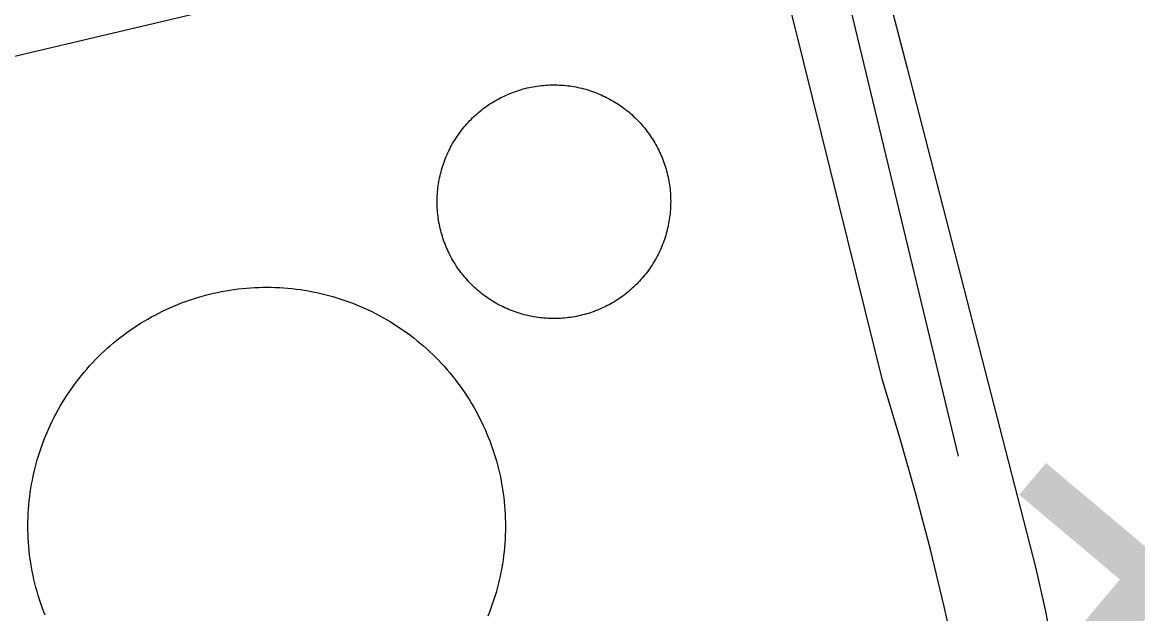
# Model space of a CAD drawing. Extents: x 3651524 to 3689615, y 505651 to 531377.
# Drawn here: x 3675812.9 to 3676070.7, y 514449.4 to 514586 of the extents above; entities that cross this region are included whole.
import ezdxf

# ---------------------------------------------------------------- set-up
doc = ezdxf.new("R2010")
doc.units = 0
for name, color, linetype in [('V-DOMW-TANK', 7, 'Continuous'), ('V-RAIL-TRAK', 7, 'Continuous'), ('V-SURV-IDEN', 7, 'Continuous'), ('V-UTIL-LINE', 7, 'Continuous')]:
    doc.layers.add(name, color=color, linetype=linetype)

msp = doc.modelspace()

# ---------------------------------------------------------------- linework, layer by layer
at = {"layer": 'V-DOMW-TANK'}
for points in [[(3675909.072, 514548.702), (3675909.148, 514549.167), (3675909.234, 514549.63), (3675909.326, 514550.093), (3675909.427, 514550.552), (3675909.535, 514551.01), (3675909.652, 514551.467), (3675909.775, 514551.922), (3675909.908, 514552.374), (3675910.047, 514552.825), (3675910.197, 514553.271), (3675910.352, 514553.716), (3675910.516, 514554.158), (3675910.686, 514554.596), (3675910.866, 514555.033), (3675911.053, 514555.465), (3675911.245, 514555.895), (3675911.448, 514556.321), (3675911.657, 514556.743), (3675911.872, 514557.16), (3675912.093, 514557.576), (3675912.327, 514557.988), (3675912.564, 514558.393), (3675912.812, 514558.797), (3675913.062, 514559.192), (3675913.32, 514559.587), (3675913.584, 514559.976), (3675913.858, 514560.361), (3675914.137, 514560.742), (3675914.422, 514561.115), (3675914.715, 514561.486), (3675915.014, 514561.85), (3675915.317, 514562.209), (3675915.628, 514562.565), (3675915.945, 514562.911), (3675916.271, 514563.255), (3675916.599, 514563.591), (3675916.932, 514563.923), (3675917.275, 514564.249), (3675917.621, 514564.568), (3675917.971, 514564.881), (3675918.329, 514565.187), (3675918.692, 514565.49), (3675919.058, 514565.782), (3675919.429, 514566.071), (3675919.81, 514566.354), (3675920.193, 514566.628), (3675920.58, 514566.897), (3675920.971, 514567.159), (3675921.371, 514567.413), (3675921.77, 514567.661), (3675922.175, 514567.9), (3675922.583, 514568.134), (3675922.997, 514568.359), (3675923.414, 514568.578), (3675923.834, 514568.791), (3675924.26, 514568.994), (3675924.688, 514569.19), (3675925.118, 514569.381), (3675925.555, 514569.563), (3675925.993, 514569.737), (3675926.433, 514569.903), (3675926.876, 514570.061), (3675927.322, 514570.212), (3675927.771, 514570.356), (3675928.223, 514570.491), (3675928.674, 514570.618), (3675929.132, 514570.739), (3675929.589, 514570.849), (3675930.05, 514570.954), (3675930.511, 514571.048), (3675930.974, 514571.136), (3675931.438, 514571.216), (3675931.903, 514571.285), (3675932.37, 514571.349), (3675932.839, 514571.404), (3675933.308, 514571.451), (3675933.777, 514571.49), (3675934.246, 514571.519), (3675934.717, 514571.541), (3675935.188, 514571.556), (3675935.659, 514571.562), (3675936.128, 514571.558), (3675936.601, 514571.548), (3675937.073, 514571.529), (3675937.544, 514571.503), (3675938.013, 514571.466), (3675938.482, 514571.423), (3675938.951, 514571.371), (3675939.417, 514571.31), (3675939.884, 514571.242), (3675940.349, 514571.167), (3675940.81, 514571.083), (3675941.275, 514570.991), (3675941.734, 514570.89), (3675942.193, 514570.782), (3675942.649, 514570.665), (3675943.104, 514570.54), (3675943.556, 514570.405), (3675944.005, 514570.268), (3675944.454, 514570.12)], [(3675944.454, 514570.12), (3675944.896, 514569.965), (3675945.34, 514569.801), (3675945.779, 514569.629), (3675946.215, 514569.45), (3675946.647, 514569.264), (3675947.077, 514569.07), (3675947.503, 514568.869), (3675947.925, 514568.66), (3675948.343, 514568.443), (3675948.758, 514568.22), (3675949.168, 514567.992), (3675949.576, 514567.751), (3675949.979, 514567.507), (3675950.376, 514567.255), (3675950.77, 514566.997), (3675951.161, 514566.731), (3675951.544, 514566.458), (3675951.923, 514566.18), (3675952.297, 514565.893), (3675952.668, 514565.602), (3675953.033, 514565.303), (3675953.391, 514564.998), (3675953.745, 514564.687), (3675954.093, 514564.369), (3675954.438, 514564.048), (3675954.773, 514563.718), (3675955.105, 514563.382), (3675955.431, 514563.042), (3675955.75, 514562.696), (3675956.064, 514562.344), (3675956.371, 514561.988), (3675956.672, 514561.625), (3675956.967, 514561.256), (3675957.254, 514560.884), (3675957.536, 514560.505), (3675957.811, 514560.124), (3675958.079, 514559.737), (3675958.339, 514559.342), (3675958.595, 514558.948), (3675958.843, 514558.547), (3675959.082, 514558.141), (3675959.316, 514557.734), (3675959.541, 514557.318), (3675959.76, 514556.902), (3675959.973, 514556.478), (3675960.176, 514556.057), (3675960.373, 514555.629), (3675960.563, 514555.196), (3675960.745, 514554.762), (3675960.919, 514554.324), (3675961.085, 514553.884), (3675961.243, 514553.437), (3675961.395, 514552.993), (3675961.536, 514552.542), (3675961.673, 514552.094), (3675961.8, 514551.639), (3675961.921, 514551.184), (3675962.032, 514550.724), (3675962.136, 514550.267), (3675962.23, 514549.806), (3675962.318, 514549.343), (3675962.398, 514548.878), (3675962.468, 514548.411), (3675962.531, 514547.944), (3675962.587, 514547.477), (3675962.634, 514547.008), (3675962.668, 514546.539), (3675962.701, 514546.068), (3675962.724, 514545.597), (3675962.738, 514545.126), (3675962.744, 514544.655), (3675962.74, 514544.184), (3675962.728, 514543.713), (3675962.711, 514543.242), (3675962.685, 514542.773), (3675962.648, 514542.302), (3675962.605, 514541.833), (3675962.554, 514541.366), (3675962.492, 514540.899), (3675962.425, 514540.432), (3675962.349, 514539.967), (3675962.265, 514539.505), (3675962.173, 514539.042), (3675962.072, 514538.581), (3675961.964, 514538.122), (3675961.847, 514537.665), (3675961.722, 514537.213), (3675961.589, 514536.76), (3675961.45, 514536.31), (3675961.302, 514535.863), (3675961.147, 514535.419), (3675960.983, 514534.976), (3675960.811, 514534.538), (3675960.633, 514534.102), (3675960.446, 514533.666), (3675960.252, 514533.24), (3675960.051, 514532.814), (3675959.842, 514532.392), (3675959.625, 514531.972), (3675959.402, 514531.558)], [(3675936.311, 514517.579), (3675935.838, 514517.573), (3675935.367, 514517.575), (3675934.896, 514517.587), (3675934.424, 514517.605), (3675933.955, 514517.632), (3675933.484, 514517.667), (3675933.015, 514517.712), (3675932.546, 514517.763), (3675932.08, 514517.822), (3675931.615, 514517.89), (3675931.152, 514517.968), (3675930.685, 514518.052), (3675930.224, 514518.144), (3675929.763, 514518.244), (3675929.304, 514518.353), (3675928.848, 514518.47), (3675928.393, 514518.595), (3675927.943, 514518.726), (3675927.492, 514518.867), (3675927.046, 514519.014), (3675926.599, 514519.17), (3675926.159, 514519.334), (3675925.718, 514519.506), (3675925.284, 514519.684), (3675924.85, 514519.87), (3675924.422, 514520.065), (3675923.996, 514520.266), (3675923.572, 514520.475), (3675923.154, 514520.69), (3675922.739, 514520.915), (3675922.329, 514521.144), (3675921.921, 514521.38), (3675921.52, 514521.628), (3675921.121, 514521.88), (3675920.727, 514522.138), (3675920.338, 514522.404), (3675919.953, 514522.676), (3675919.574, 514522.955), (3675919.2, 514523.239), (3675918.829, 514523.532), (3675918.464, 514523.831), (3675918.106, 514524.136), (3675917.752, 514524.446), (3675917.401, 514524.763), (3675917.062, 514525.087), (3675916.724, 514525.416), (3675916.392, 514525.75), (3675916.066, 514526.094), (3675915.747, 514526.438), (3675915.433, 514526.791), (3675915.126, 514527.147), (3675914.827, 514527.509), (3675914.532, 514527.878), (3675914.243, 514528.251), (3675913.963, 514528.626), (3675913.686, 514529.011), (3675913.42, 514529.398), (3675913.158, 514529.789), (3675912.904, 514530.186), (3675912.656, 514530.588), (3675912.415, 514530.993), (3675912.181, 514531.403), (3675911.956, 514531.814), (3675911.735, 514532.232), (3675911.526, 514532.652), (3675911.321, 514533.078), (3675911.124, 514533.506), (3675910.936, 514533.938), (3675910.754, 514534.372), (3675910.58, 514534.811), (3675910.414, 514535.251), (3675910.254, 514535.693), (3675910.102, 514536.14), (3675909.959, 514536.588), (3675909.824, 514537.041), (3675909.697, 514537.493), (3675909.578, 514537.95), (3675909.465, 514538.407), (3675909.363, 514538.868), (3675909.267, 514539.328), (3675909.181, 514539.791), (3675909.101, 514540.256), (3675909.029, 514540.721), (3675908.966, 514541.188), (3675908.913, 514541.657), (3675908.865, 514542.126), (3675908.827, 514542.595), (3675908.796, 514543.066), (3675908.773, 514543.535), (3675908.761, 514544.006), (3675908.753, 514544.477), (3675908.757, 514544.948), (3675908.767, 514545.419), (3675908.788, 514545.89), (3675908.816, 514546.361), (3675908.849, 514546.83), (3675908.892, 514547.299), (3675908.945, 514547.768), (3675909.005, 514548.235), (3675909.072, 514548.702)], [(3675959.402, 514531.558), (3675959.17, 514531.147), (3675958.933, 514530.741), (3675958.689, 514530.338), (3675958.437, 514529.938), (3675958.177, 514529.545), (3675957.913, 514529.156), (3675957.641, 514528.773), (3675957.364, 514528.392), (3675957.075, 514528.017), (3675956.785, 514527.649), (3675956.486, 514527.284), (3675956.18, 514526.924), (3675955.869, 514526.571), (3675955.552, 514526.221), (3675955.228, 514525.879), (3675954.9, 514525.541), (3675954.564, 514525.212), (3675954.225, 514524.886), (3675953.878, 514524.566), (3675953.526, 514524.253), (3675953.17, 514523.944), (3675952.805, 514523.645), (3675952.439, 514523.348), (3675952.066, 514523.061), (3675951.687, 514522.781), (3675951.306, 514522.506), (3675950.917, 514522.238), (3675950.526, 514521.976), (3675950.129, 514521.722), (3675949.729, 514521.474), (3675949.324, 514521.234), (3675948.914, 514521.001), (3675948.5, 514520.774), (3675948.083, 514520.554), (3675947.663, 514520.344), (3675947.239, 514520.139), (3675946.811, 514519.942), (3675946.379, 514519.754), (3675945.944, 514519.571), (3675945.506, 514519.397), (3675945.066, 514519.231), (3675944.621, 514519.072), (3675944.175, 514518.922), (3675943.726, 514518.779), (3675943.276, 514518.644), (3675942.821, 514518.515), (3675942.367, 514518.396), (3675941.908, 514518.285), (3675941.449, 514518.181), (3675940.986, 514518.085), (3675940.523, 514517.999), (3675940.061, 514517.919), (3675939.594, 514517.847), (3675939.127, 514517.786), (3675938.66, 514517.73), (3675938.191, 514517.685), (3675937.722, 514517.644), (3675937.251, 514517.614), (3675936.78, 514517.595), (3675936.311, 514517.579)], [(3675815.772, 514456.36), (3675815.548, 514457.298), (3675815.341, 514458.238), (3675815.151, 514459.182), (3675814.977, 514460.128), (3675814.821, 514461.081), (3675814.68, 514462.033), (3675814.557, 514462.987), (3675814.449, 514463.946), (3675814.358, 514464.904), (3675814.285, 514465.865), (3675814.227, 514466.827), (3675814.188, 514467.79), (3675814.162, 514468.752), (3675814.158, 514469.715), (3675814.168, 514470.68), (3675814.193, 514471.642), (3675814.24, 514472.605), (3675814.299, 514473.565), (3675814.377, 514474.526), (3675814.471, 514475.484), (3675814.58, 514476.441), (3675814.709, 514477.397), (3675814.854, 514478.351), (3675815.014, 514479.3), (3675815.192, 514480.246), (3675815.384, 514481.19), (3675815.593, 514482.13), (3675815.823, 514483.066), (3675816.066, 514483.998), (3675816.324, 514484.925), (3675816.601, 514485.849), (3675816.892, 514486.767), (3675817.199, 514487.68), (3675817.523, 514488.587), (3675817.863, 514489.488), (3675818.217, 514490.385), (3675818.588, 514491.274), (3675818.973, 514492.159), (3675819.374, 514493.031), (3675819.79, 514493.902), (3675820.222, 514494.762), (3675820.668, 514495.618), (3675821.129, 514496.462), (3675821.606, 514497.299), (3675822.098, 514498.129), (3675822.602, 514498.948), (3675823.12, 514499.763), (3675823.654, 514500.562), (3675824.201, 514501.357), (3675824.762, 514502.139), (3675825.336, 514502.913), (3675825.923, 514503.675), (3675826.526, 514504.429), (3675827.14, 514505.17), (3675827.767, 514505.901), (3675828.406, 514506.622), (3675829.059, 514507.331), (3675829.723, 514508.029), (3675830.398, 514508.715), (3675831.086, 514509.389), (3675831.789, 514510.048), (3675832.5, 514510.699), (3675833.223, 514511.336), (3675833.956, 514511.961), (3675834.699, 514512.571), (3675835.457, 514513.169), (3675836.221, 514513.755), (3675836.995, 514514.326), (3675837.783, 514514.884), (3675838.576, 514515.428), (3675839.381, 514515.959), (3675840.194, 514516.475), (3675841.017, 514516.977), (3675841.847, 514517.464), (3675842.686, 514517.937), (3675843.534, 514518.394), (3675844.39, 514518.838), (3675845.252, 514519.266), (3675846.123, 514519.68), (3675846.999, 514520.077), (3675847.884, 514520.46), (3675848.775, 514520.827), (3675849.672, 514521.177), (3675850.573, 514521.513), (3675851.485, 514521.832), (3675852.398, 514522.138), (3675853.32, 514522.426), (3675854.241, 514522.697), (3675855.171, 514522.953), (3675856.103, 514523.192), (3675857.041, 514523.416), (3675857.981, 514523.622), (3675858.923, 514523.813), (3675859.873, 514523.985), (3675860.823, 514524.143), (3675861.776, 514524.284), (3675862.732, 514524.407), (3675863.689, 514524.515), (3675864.651, 514524.605), (3675865.61, 514524.679)], [(3675865.61, 514524.679), (3675866.57, 514524.736), (3675867.533, 514524.775), (3675868.495, 514524.8), (3675869.46, 514524.806), (3675870.422, 514524.796), (3675871.385, 514524.769), (3675872.348, 514524.724), (3675873.31, 514524.665), (3675874.271, 514524.587), (3675875.229, 514524.493), (3675876.185, 514524.382), (3675877.14, 514524.253), (3675878.092, 514524.11), (3675879.042, 514523.948), (3675879.989, 514523.772), (3675880.931, 514523.577), (3675881.873, 514523.368), (3675882.809, 514523.139), (3675883.741, 514522.897), (3675884.67, 514522.639), (3675885.592, 514522.363), (3675886.512, 514522.072), (3675887.423, 514521.765), (3675888.33, 514521.439), (3675889.233, 514521.101), (3675890.128, 514520.747), (3675891.017, 514520.376), (3675891.9, 514519.991), (3675892.776, 514519.59), (3675893.645, 514519.176), (3675894.507, 514518.742), (3675895.361, 514518.296), (3675896.205, 514517.835), (3675897.042, 514517.358), (3675897.872, 514516.868), (3675898.693, 514516.362), (3675899.504, 514515.844), (3675900.307, 514515.31), (3675901.099, 514514.763), (3675901.882, 514514.202), (3675902.656, 514513.626), (3675903.42, 514513.04), (3675904.171, 514512.438), (3675904.915, 514511.824), (3675905.646, 514511.197), (3675906.365, 514510.558), (3675907.073, 514509.905), (3675907.772, 514509.241), (3675908.458, 514508.565), (3675909.132, 514507.877), (3675909.793, 514507.177), (3675910.442, 514506.464), (3675911.079, 514505.741), (3675911.704, 514505.008), (3675912.316, 514504.263), (3675912.914, 514503.509), (3675913.498, 514502.745), (3675914.069, 514501.967), (3675914.631, 514501.182), (3675915.171, 514500.386), (3675915.702, 514499.581), (3675916.218, 514498.77), (3675916.72, 514497.947), (3675917.207, 514497.117), (3675917.68, 514496.277), (3675918.139, 514495.43), (3675918.581, 514494.571), (3675919.009, 514493.711), (3675919.423, 514492.841), (3675919.82, 514491.964), (3675920.203, 514491.08), (3675920.57, 514490.191), (3675920.92, 514489.292), (3675921.256, 514488.389), (3675921.579, 514487.479), (3675921.88, 514486.566), (3675922.169, 514485.646), (3675922.44, 514484.723), (3675922.696, 514483.793), (3675922.935, 514482.861), (3675923.156, 514481.923), (3675923.365, 514480.983), (3675923.556, 514480.039), (3675923.73, 514479.091), (3675923.885, 514478.14), (3675924.027, 514477.186), (3675924.152, 514476.232), (3675924.258, 514475.275), (3675924.348, 514474.315), (3675924.422, 514473.354), (3675924.479, 514472.394), (3675924.518, 514471.433), (3675924.543, 514470.469), (3675924.549, 514469.504), (3675924.539, 514468.541), (3675924.512, 514467.579), (3675924.467, 514466.616), (3675924.408, 514465.654), (3675924.33, 514464.691), (3675924.236, 514463.735)], [(3675924.236, 514463.735), (3675924.125, 514462.778), (3675923.998, 514461.824), (3675923.853, 514460.872), (3675923.693, 514459.919), (3675923.517, 514458.975), (3675923.32, 514458.031), (3675923.111, 514457.091), (3675922.884, 514456.155), (3675922.64, 514455.223), (3675922.384, 514454.293), (3675922.106, 514453.372), (3675921.815, 514452.452), (3675921.508, 514451.543), (3675921.184, 514450.634), (3675920.844, 514449.731), (3675920.49, 514448.836)], [(3675818.137, 514449.03), (3675817.787, 514449.927), (3675817.451, 514450.83), (3675817.129, 514451.74), (3675816.826, 514452.653), (3675816.537, 514453.573), (3675816.267, 514454.498), (3675816.011, 514455.426), (3675815.772, 514456.36)]]:
    msp.add_lwpolyline(points, dxfattribs=at)
at = {"layer": 'V-RAIL-TRAK'}
for points in [[(3675903.713, 515027.379), (3675934.252, 514905.578), (3675971.481, 514764.119), (3675993.421, 514667.521), (3676017.442, 514575.4), (3676047.089, 514460.13)], [(3676035.975, 514308.269), (3676036.865, 514317.61), (3676037.549, 514326.969), (3676038.023, 514336.343), (3676038.285, 514345.725), (3676038.338, 514355.109), (3676038.18, 514364.493), (3676037.814, 514373.871), (3676037.234, 514383.236), (3676036.448, 514392.587), (3676035.45, 514401.92), (3676034.244, 514411.226), (3676031.729, 514424.544), (3676028.981, 514437.815), (3676025.997, 514451.035), (3676022.777, 514464.2), (3676019.324, 514477.307), (3676015.642, 514490.349), (3676011.726, 514503.323), (3675991.539, 514584.856), (3675967.076, 514680.493), (3675937.888, 514793.25), (3675914.334, 514883.358), (3675879.52, 515019.265)], [(3676047.089, 514460.13), (3676049.276, 514450.279), (3676051.253, 514440.385), (3676053.02, 514430.453), (3676054.574, 514420.483), (3676055.92, 514410.485), (3676057.053, 514400.46), (3676057.917, 514388.276), (3676058.718, 514376.236), (3676057.874, 514355.701), (3676053.026, 514305.662), (3676049.067, 514278.663)]]:
    msp.add_lwpolyline(points, dxfattribs=at)
at = {"layer": 'V-UTIL-LINE'}
for points in [[(3675920.973, 515053.407), (3675921.424, 515050.175), (3675889.708, 515033.677), (3675934.672, 514863.285), (3675996.784, 514620.47), (3676029.224, 514485.745)], [(3676140.697, 514770.935), (3676026.181, 514738.136), (3676057.835, 514633.465), (3675932.286, 514606.745), (3675711.997, 514554.756), (3675618.16, 514661.778)]]:
    msp.add_lwpolyline(points, dxfattribs=at)

# ---------------------------------------------------------------- texts
at = {"layer": 'V-SURV-IDEN'}
msp.add_text('888+62.2', height=100, rotation=49.94632, dxfattribs=at).set_placement((3675941.959, 514225.889))

doc.saveas('drawing.dxf')
